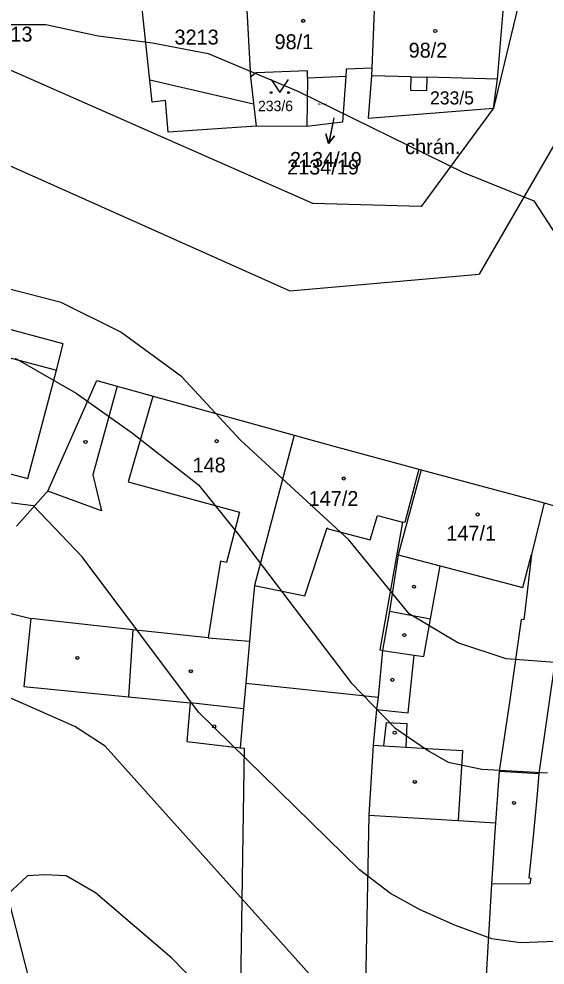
# Model space of a CAD drawing. Extents: x -555860 to -552701, y -1187050 to -1182291.
# Drawn here: x -554465.4 to -554405.2, y -1184613.8 to -1184505.6 of the extents above; entities that cross this region are included whole.
import ezdxf

# ---------------------------------------------------------------- set-up
doc = ezdxf.new("R2010")
doc.units = 0
for name, color, linetype in [('CYKLISTI_stav', 7, 'Continuous'), ('LEG_2b', 7, 'Continuous'), ('Level 16', 7, 'Continuous'), ('Level 25', 7, 'Continuous'), ('Level 40', 7, 'Continuous'), ('Level 41', 7, 'Continuous'), ('navrh_BV', 7, 'Continuous'), ('Poz předměty', 7, 'Continuous'), ('stav_BV', 7, 'Continuous')]:
    doc.layers.add(name, color=color, linetype=linetype)

msp = doc.modelspace()

# ---------------------------------------------------------------- linework, layer by layer
at = {"layer": 'CYKLISTI_stav'}
for p, q in [((-554420.54, -1184512.25), (-554418.73, -1184512.3)), ((-554487.25, -1184538.83), (-554461.09, -1184545.8)), ((-554454.18, -1184547.62), (-554454.3, -1184548.05)), ((-554454.3, -1184548.05), (-554456.95, -1184557.75)), ((-554450.06, -1184548.76), (-554450.19, -1184549.19)), ((-554450.19, -1184549.19), (-554452.91, -1184558.57)), ((-554419.37, -1184557.2), (-554422.03, -1184566.92)), ((-554456.95, -1184557.75), (-554455.97, -1184561.86)), ((-554452.91, -1184558.57), (-554440.19, -1184562.03)), ((-554455.97, -1184561.86), (-554462.1, -1184559.62)), ((-554440.19, -1184562.03), (-554441.67, -1184567.78)), ((-554425.21, -1184565.19), (-554424.4, -1184562.4)), ((-554424.4, -1184562.4), (-554421.54, -1184563.18)), ((-554430.37, -1184564.5), (-554430.14, -1184563.81)), ((-554430.14, -1184563.81), (-554430.03, -1184563.94)), ((-554430.03, -1184563.94), (-554425.21, -1184565.19)), ((-554432.7, -1184571.58), (-554430.37, -1184564.5)), ((-554422.03, -1184566.92), (-554423.02, -1184573.35)), ((-554422.03, -1184566.92), (-554417.23, -1184568.18)), ((-554407.74, -1184570.66), (-554406.78, -1184566.87)), ((-554442.36, -1184567.63), (-554443.14, -1184572.53)), ((-554441.67, -1184567.78), (-554442.36, -1184567.63)), ((-554418.33, -1184574.24), (-554417.23, -1184568.18)), ((-554417.23, -1184568.18), (-554407.74, -1184570.66)), ((-554438.47, -1184570.41), (-554432.7, -1184571.58)), ((-554443.14, -1184572.53), (-554443.76, -1184576.41)), ((-554403.02, -1184571.74), (-554405.92, -1184591.91)), ((-554423.02, -1184573.35), (-554423.81, -1184577.83)), ((-554423.02, -1184573.35), (-554418.33, -1184574.24)), ((-554452.36, -1184575.48), (-554464.06, -1184574.2)), ((-554419.09, -1184578.55), (-554418.33, -1184574.24)), ((-554452.36, -1184575.48), (-554452.87, -1184583.14)), ((-554443.76, -1184576.41), (-554452.36, -1184575.48)), ((-554443.76, -1184576.41), (-554439.03, -1184576.79)), ((-554423.81, -1184577.83), (-554420.19, -1184578.38)), ((-554420.89, -1184584.98), (-554420.19, -1184578.38)), ((-554420.19, -1184578.38), (-554419.09, -1184578.55)), ((-554439.7, -1184584.53), (-554445.83, -1184583.83)), ((-554424.48, -1184584.6), (-554420.89, -1184584.98)), ((-554423.65, -1184588.73), (-554423.36, -1184586.07)), ((-554423.36, -1184586.07), (-554421.02, -1184586.2)), ((-554421.02, -1184586.2), (-554421.15, -1184588.89)), ((-554424.86, -1184588.66), (-554423.65, -1184588.73)), ((-554423.65, -1184588.73), (-554421.15, -1184588.89)), ((-554421.15, -1184588.89), (-554418.05, -1184589.08)), ((-554418.05, -1184589.08), (-554414.65, -1184589.3)), ((-554414.65, -1184589.3), (-554415.15, -1184597.29)), ((-554410.46, -1184591.65), (-554405.92, -1184591.91)), ((-554405.92, -1184591.91), (-554406.13, -1184594.27)), ((-554406.13, -1184594.27), (-554406.56, -1184599.11)), ((-554406.56, -1184599.11), (-554407.08, -1184603.83)), ((-554407.08, -1184603.83), (-554406.85, -1184603.89)), ((-554406.85, -1184603.89), (-554406.95, -1184604.51)), ((-554406.95, -1184604.51), (-554411.33, -1184604.55))]:
    msp.add_line(p, q, dxfattribs=at)
at = {"layer": 'Level 16'}
for p, q in [((-554429.37, -1184516.94), (-554429.97, -1184519.88)), ((-554429.97, -1184519.88), (-554430.26, -1184518.8)), ((-554429.97, -1184519.88), (-554429.28, -1184519))]:
    msp.add_line(p, q, dxfattribs=at)
at = {"layer": 'Level 25'}
msp.add_lwpolyline([(-554436.56, -1184512.55), (-554435.56, -1184514.05), (-554434.56, -1184512.55)], dxfattribs=at)
for centre, radius in [((-554432.89, -1184505.85), 0.175), ((-554417.77, -1184507.02), 0.175), ((-554436.56, -1184514.05), 0.1), ((-554434.56, -1184514.05), 0.1), ((-554457.79, -1184554), 0.175), ((-554442.79, -1184553.91), 0.175), ((-554428.24, -1184558.18), 0.175), ((-554412.93, -1184562.3), 0.175), ((-554420.2, -1184570.56), 0.175), ((-554421.31, -1184576.09), 0.175), ((-554458.71, -1184578.69), 0.175), ((-554445.74, -1184580.22), 0.175), ((-554422.69, -1184581.2), 0.175), ((-554443.07, -1184586.52), 0.175), ((-554422.41, -1184587.25), 0.175), ((-554420.11, -1184592.87), 0.175), ((-554408.77, -1184595.27), 0.175)]:
    msp.add_circle(centre, radius, dxfattribs=at)
at = {"layer": 'Level 40'}
msp.add_lwpolyline([(-554465.82, -1184544.41), (-554458.84, -1184548.44), (-554452.4, -1184553), (-554444.88, -1184558.91), (-554440.32, -1184564.55), (-554427.4, -1184581.56), (-554422.41, -1184586.69), (-554418.53, -1184589.33), (-554416.3, -1184590.63), (-554412.43, -1184591.41), (-554404.94, -1184591.82)], dxfattribs=at)
at = {"layer": 'Level 41'}
for points in [[(-554469.04, -1184506.28), (-554462.33, -1184506.28), (-554456.36, -1184507.58), (-554450.14, -1184508.35), (-554443.77, -1184509.6), (-554433.51, -1184513.9), (-554414.55, -1184523.2), (-554406.5, -1184526.42), (-554399.53, -1184537.16), (-554393.71, -1184542.6), (-554390.52, -1184543.57), (-554382.76, -1184544.4), (-554375.82, -1184543.85), (-554365.84, -1184541.49), (-554354.61, -1184536.08), (-554340.05, -1184525.96), (-554317.86, -1184506.41), (-554310.1, -1184500.45)], [(-554284.31, -1184513.07), (-554288.89, -1184508.77), (-554291.34, -1184508.7), (-554297.12, -1184510.94), (-554303.28, -1184514.85), (-554320.24, -1184526.23), (-554325.46, -1184522.5), (-554332.17, -1184528.09), (-554359.57, -1184558.87), (-554360.16, -1184564.09), (-554365.7, -1184568.67), (-554381.93, -1184575.05), (-554398.56, -1184578.79), (-554404.11, -1184579.21), (-554409.66, -1184578.79), (-554415.2, -1184576.99), (-554420.75, -1184573.66), (-554427.68, -1184565.2), (-554440.05, -1184553.81), (-554446.76, -1184546.56), (-554453.74, -1184541.46), (-554460.58, -1184538.07), (-554470.38, -1184535.55)], [(-554403, -1184611.1), (-554408.05, -1184611.26), (-554411.32, -1184610.82), (-554415.47, -1184609.28), (-554419.5, -1184607.49), (-554422.9, -1184605.65), (-554426.43, -1184602.92), (-554444.88, -1184584.89), (-554458.19, -1184567.14), (-554463.73, -1184561.32), (-554467.06, -1184560.9)], [(-554430.18, -1184617.06), (-554455.55, -1184588.77), (-554459.02, -1184586.55), (-554466.51, -1184583.23)], [(-554339.05, -1184630.32), (-554345.32, -1184622.47), (-554347.82, -1184622.15), (-554353.27, -1184622.97), (-554357.52, -1184624.27), (-554363.07, -1184626.77), (-554379.71, -1184636.47), (-554399.12, -1184646.73), (-554404.67, -1184648.53), (-554407.44, -1184648.4), (-554410.85, -1184647.06), (-554416.04, -1184644.51), (-554420.89, -1184640.77), (-554447.93, -1184613.04), (-554456.66, -1184605.55), (-554459.99, -1184603.61), (-554462.47, -1184603.5), (-554464.43, -1184603.61), (-554467.89, -1184606.8)]]:
    msp.add_lwpolyline(points, dxfattribs=at)
at = {"layer": 'navrh_BV'}
for p, q in [((-554395.77, -1184451.89), (-554411.1, -1184515.83)), ((-554439.59, -1184499.35), (-554438.92, -1184512.28)), ((-554450.15, -1184515.14), (-554451.39, -1184503.77)), ((-554424.71, -1184503.73), (-554425.04, -1184511.26)), ((-554410.64, -1184512.52), (-554409.93, -1184503.84)), ((-554431.8, -1184526.75), (-554468.49, -1184510.58)), ((-554438.26, -1184511.8), (-554438.92, -1184512.28)), ((-554432.4, -1184511.56), (-554438.26, -1184511.8)), ((-554432.41, -1184512.42), (-554432.4, -1184511.56)), ((-554427.96, -1184511.38), (-554428.02, -1184512.22)), ((-554425.04, -1184511.26), (-554427.96, -1184511.38)), ((-554425.06, -1184512.13), (-554425.44, -1184516.97)), ((-554425.04, -1184511.26), (-554425.06, -1184512.13)), ((-554420.54, -1184512.25), (-554425.06, -1184512.13)), ((-554438.92, -1184512.28), (-554438.27, -1184517.89)), ((-554432.41, -1184512.42), (-554432.45, -1184517.93)), ((-554428.02, -1184512.22), (-554432.41, -1184512.42)), ((-554428.02, -1184512.22), (-554428.4, -1184517.44)), ((-554420.58, -1184513.81), (-554420.54, -1184512.25)), ((-554418.73, -1184512.3), (-554418.77, -1184513.86)), ((-554410.64, -1184512.52), (-554418.73, -1184512.3)), ((-554411.1, -1184515.83), (-554410.64, -1184512.52)), ((-554418.77, -1184513.86), (-554420.58, -1184513.81)), ((-554448.62, -1184514.96), (-554450.15, -1184515.14)), ((-554448.34, -1184518.58), (-554448.62, -1184514.96)), ((-554400.99, -1184514.51), (-554412.77, -1184534.81)), ((-554425.44, -1184516.97), (-554411.1, -1184515.83)), ((-554411.1, -1184515.83), (-554419.37, -1184527.08)), ((-554428.4, -1184517.44), (-554432.45, -1184517.93)), ((-554438.27, -1184517.89), (-554448.34, -1184518.58)), ((-554432.45, -1184517.93), (-554438.27, -1184517.89)), ((-554469.54, -1184521.02), (-554434.43, -1184536.74)), ((-554419.37, -1184527.08), (-554431.8, -1184526.75)), ((-554460.33, -1184542.77), (-554493.28, -1184534.02)), ((-554434.43, -1184536.74), (-554412.77, -1184534.81)), ((-554461.09, -1184545.8), (-554460.33, -1184542.77)), ((-554464.39, -1184558.17), (-554461.09, -1184545.8)), ((-554462.1, -1184559.62), (-554456.48, -1184546.98)), ((-554456.48, -1184546.98), (-554454.18, -1184547.62)), ((-554454.18, -1184547.62), (-554450.06, -1184548.76)), ((-554450.06, -1184548.76), (-554433.92, -1184553.21)), ((-554433.92, -1184553.21), (-554438.47, -1184570.41)), ((-554433.92, -1184553.21), (-554429.38, -1184554.5)), ((-554429.38, -1184554.5), (-554419.64, -1184557.13)), ((-554468.61, -1184557.07), (-554464.39, -1184558.17)), ((-554419.64, -1184557.13), (-554421.24, -1184563.23)), ((-554419.64, -1184557.13), (-554419.37, -1184557.2)), ((-554419.37, -1184557.2), (-554405.74, -1184560.86)), ((-554462.34, -1184559.84), (-554462.1, -1184559.62)), ((-554465.7, -1184563.62), (-554462.34, -1184559.84)), ((-554405.31, -1184560.98), (-554406.78, -1184566.87)), ((-554405.74, -1184560.86), (-554405.31, -1184560.98)), ((-554405.31, -1184560.98), (-554390.85, -1184565.28)), ((-554421.54, -1184563.18), (-554424.1, -1184577.78)), ((-554421.24, -1184563.23), (-554421.54, -1184563.18)), ((-554406.78, -1184566.87), (-554407.24, -1184570.79)), ((-554438.47, -1184570.41), (-554438.71, -1184573.15)), ((-554407.24, -1184570.79), (-554407.65, -1184574.34)), ((-554472.4, -1184572.07), (-554464.06, -1184574.2)), ((-554438.71, -1184573.15), (-554439.03, -1184576.79)), ((-554464.06, -1184574.2), (-554464.86, -1184581.95)), ((-554407.95, -1184574.31), (-554409.24, -1184583.5)), ((-554407.65, -1184574.34), (-554407.95, -1184574.31)), ((-554439.03, -1184576.79), (-554439.44, -1184581.59)), ((-554423.81, -1184577.83), (-554424.32, -1184583.17)), ((-554424.1, -1184577.78), (-554423.81, -1184577.83)), ((-554464.86, -1184581.95), (-554452.87, -1184583.14)), ((-554439.44, -1184581.59), (-554439.7, -1184584.53)), ((-554439.44, -1184581.59), (-554424.32, -1184583.17)), ((-554452.87, -1184583.14), (-554445.83, -1184583.83)), ((-554424.32, -1184583.17), (-554424.48, -1184584.6)), ((-554409.24, -1184583.5), (-554410.46, -1184591.65)), ((-554445.83, -1184583.83), (-554446.21, -1184588.26)), ((-554439.7, -1184584.53), (-554440.09, -1184588.97)), ((-554424.48, -1184584.6), (-554424.86, -1184588.66)), ((-554446.21, -1184588.26), (-554440.09, -1184588.97)), ((-554424.86, -1184588.66), (-554425.38, -1184596.68)), ((-554439.63, -1184589), (-554440.19, -1184624.34)), ((-554440.09, -1184588.97), (-554439.63, -1184589)), ((-554410.46, -1184591.65), (-554410.62, -1184593.82)), ((-554410.62, -1184593.82), (-554410.89, -1184597.55)), ((-554425.38, -1184596.68), (-554425.87, -1184623.48)), ((-554425.38, -1184596.68), (-554415.15, -1184597.29)), ((-554415.15, -1184597.29), (-554410.89, -1184597.55)), ((-554410.89, -1184597.55), (-554410.97, -1184598.6)), ((-554410.97, -1184598.6), (-554411.33, -1184604.55)), ((-554462.84, -1184620.73), (-554467.41, -1184603.12)), ((-554411.33, -1184604.55), (-554412.09, -1184617.27))]:
    msp.add_line(p, q, dxfattribs=at)
at = {"layer": 'Poz předměty'}
msp.add_lwpolyline([(-554450.43, -1184512.58), (-554438.57, -1184515.33)], dxfattribs=at)
at = {"layer": 'stav_BV'}
for p, q in [((-554429.37, -1184516.94), (-554429.99, -1184519.88)), ((-554429.99, -1184519.88), (-554430.28, -1184518.79)), ((-554429.99, -1184519.88), (-554429.3, -1184519))]:
    msp.add_line(p, q, dxfattribs=at)

# ---------------------------------------------------------------- texts
at = {"layer": 'LEG_2b'}
for s, height, p in [('2134/13', 1.7, (-554472.07, -1184508.22)), ('3213', 1.7, (-554447.61, -1184508.56)), ('98/1', 1.7, (-554436.16, -1184509.09)), ('98/2', 1.7, (-554420.82, -1184510.06)), ('233/5', 1.5, (-554418.37, -1184515.41)), ('233/6', 1.2, (-554438.06, -1184516.18)), ('2134/19', 0.2, (-554431.22, -1184515.46)), ('2134/19', 1.7, (-554434.73, -1184523.42)), ('148', 1.7, (-554445.54, -1184557.49)), ('147/2', 1.7, (-554432.26, -1184561.32)), ('147/1', 1.7, (-554416.51, -1184565.28))]:
    msp.add_text(s, height=height, dxfattribs=at).set_placement(p)
at = {"layer": 'Level 16'}
for s, p in [('chrán.', (-554421.22, -1184521.09)), ('2134/19', (-554434.4, -1184522.55))]:
    msp.add_text(s, height=1.7, dxfattribs=at).set_placement(p)

doc.saveas('drawing.dxf')
